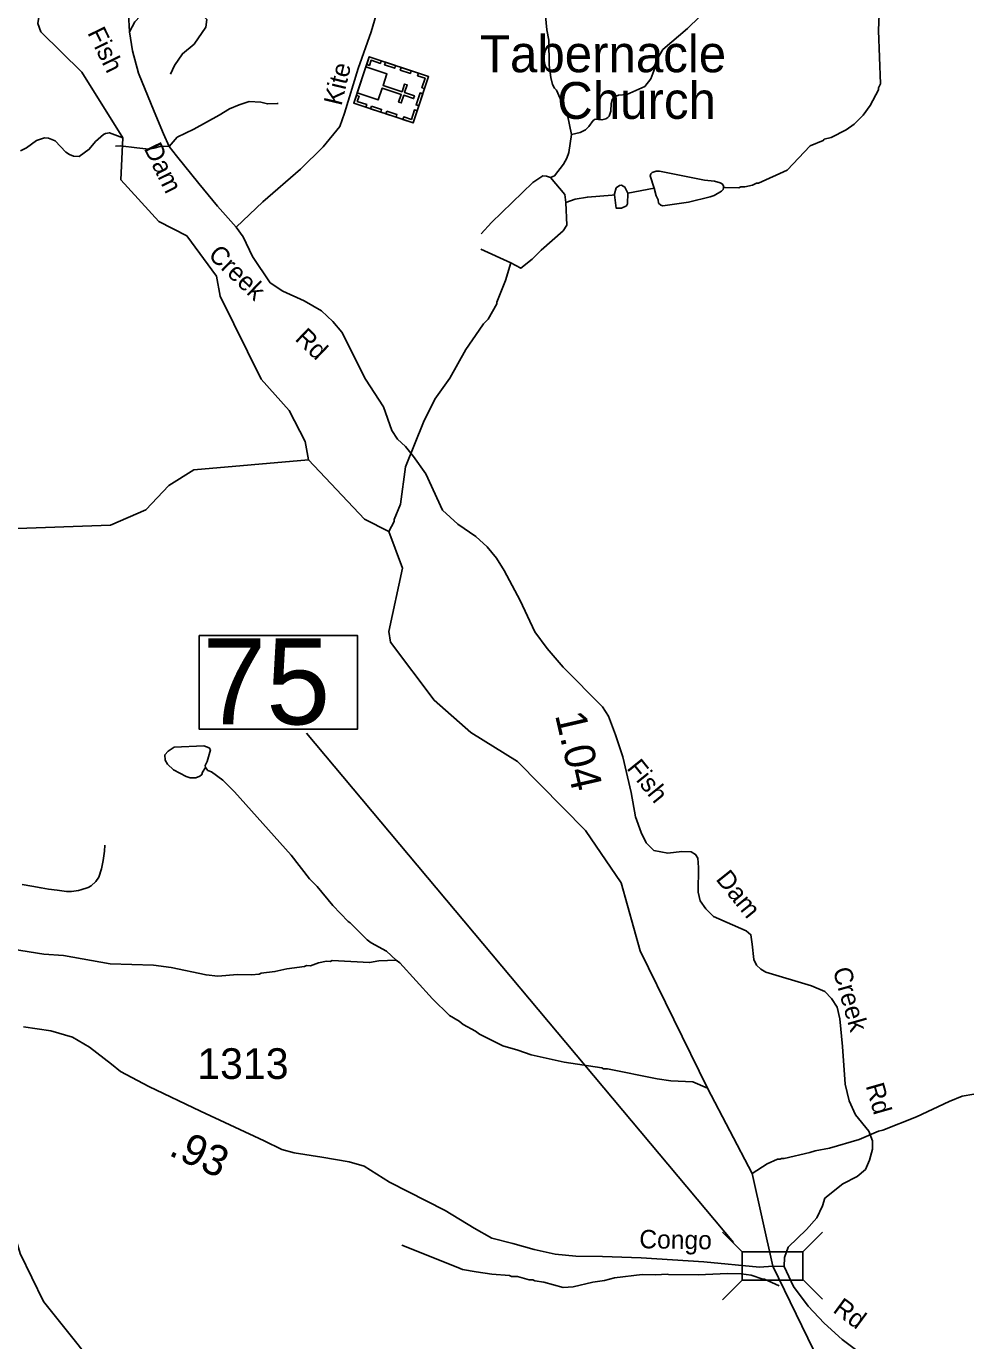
# Model space of a CAD drawing. Extents: x 1248089 to 1457196, y 820910 to 988753.
# Drawn here: x 1334102 to 1337934, y 883079 to 888434 of the extents above; entities that cross this region are included whole.
import ezdxf

# ---------------------------------------------------------------- set-up
doc = ezdxf.new("R2010")
doc.units = 0
for name, color, linetype in [('Exist Cultural Church with Cemetary CELL', 7, 'Continuous'), ('Exist Cultural Church with Cemetery Label', 7, 'Continuous'), ('Exist Hydrographic Creek Single Shore', 7, 'Continuous'), ('Exist Hydrographic Misc Water Feature', 7, 'Continuous'), ('Exist Road Non-System Type 51', 7, 'Continuous'), ('Exist Road Secondary Structure Standard Bridge CELL', 7, 'Continuous'), ('Exist Road Secondary Structure Standard Bridge Number Label', 7, 'Continuous'), ('Exist Road Secondary Type 51 Attributed', 7, 'Continuous'), ('Exist Road Secondary Type 51 Label', 7, 'Continuous'), ('Prop GRAU CAT1 Cell', 7, 'Continuous'), ('Prop Lane Lines', 7, 'Continuous')]:
    doc.layers.add(name, color=color, linetype=linetype)

msp = doc.modelspace()

# ---------------------------------------------------------------- linework, layer by layer
at = {"layer": 'Exist Cultural Church with Cemetary CELL'}
for points in [[(1335741, 888228.9), (1335678, 888040), (1335436.5, 888120.6), (1335499.4, 888309.4)], [(1335485.8, 888268.5), (1335450.4, 888162.1), (1335536.3, 888133.5), (1335552.3, 888181.6), (1335629.6, 888155.9), (1335619.2, 888124.6), (1335629.6, 888121.1), (1335640.1, 888152.4), (1335680.1, 888139), (1335683.8, 888150), (1335643.7, 888163.4), (1335654.2, 888194.8), (1335643.8, 888198.3), (1335633.3, 888166.9), (1335556, 888192.6), (1335571.7, 888239.9)], [(1335489, 888278), (1335499.9, 888274.4), (1335506.9, 888295.3), (1335545.2, 888282.5), (1335548.7, 888293.1), (1335499.5, 888309.5)], [(1335565.8, 888287.3), (1335606.9, 888273.6), (1335603.3, 888262.8), (1335562.2, 888276.5)], [(1335629.5, 888266.1), (1335670.6, 888252.4), (1335667, 888241.6), (1335625.9, 888255.3)], [(1335699.9, 888242.6), (1335696.3, 888231.8), (1335726.8, 888221.7), (1335714, 888183.2), (1335724.6, 888179.7), (1335741, 888228.9)], [(1335717.5, 888158.6), (1335701.1, 888109.5), (1335690.3, 888113.1), (1335706.7, 888162.2)], [(1335446.9, 888152), (1335457.8, 888148.4), (1335450.9, 888127.5), (1335489.2, 888114.7), (1335485.7, 888104.1), (1335436.5, 888120.6)], [(1335508.6, 888108.5), (1335549.7, 888094.8), (1335546.1, 888084), (1335505, 888097.7)], [(1335571.1, 888087.6), (1335612.2, 888073.9), (1335608.6, 888063.1), (1335567.5, 888076.8)], [(1335636.9, 888053.7), (1335640.4, 888064.4), (1335671, 888054.3), (1335683.8, 888092.7), (1335694.4, 888089.2), (1335677.9, 888040)]]:
    msp.add_lwpolyline(points, close=True, dxfattribs=at)
at = {"layer": 'Exist Hydrographic Creek Single Shore'}
for points in [[(1335252.6, 886666.9), (1335237.7, 886742.7), (1335173.6, 886868.7), (1335059.6, 886995.7), (1334892.5, 887334), (1334877.6, 887416.3), (1334756.6, 887579.6), (1334641.6, 887637.8), (1334486.5, 887808.3), (1334495.7, 887978.6), (1334328.6, 888247.2), (1334160.8, 888410.5), (1334148.7, 888444.4), (1334153.5, 888471), (1334175.3, 888495.3), (1334245.5, 888570.4), (1334279.4, 888647.9), (1334266.5, 888741.8), (1334114.3, 888998.7), (1334146.7, 889125.4)], [(1335252.6, 886666.9), (1334784.6, 886627.1), (1334682.6, 886563.4), (1334588.6, 886463.5), (1334445.6, 886400.8), (1334028.6, 886386.1), (1333499.5, 886249), (1333132.6, 886223.6), (1332760.5, 886365.7), (1332193.6, 886738.2), (1332020.5, 886800.7), (1331644.5, 886791.8), (1331331.5, 886932.8), (1331040.5, 886987.9), (1330976.5, 887117.1), (1330954.5, 887232.5), (1330881.5, 887325.9), (1330642.5, 887448.9), (1330459.5, 887810.4)], [(1335913.6, 885557.1), (1335763.6, 885688.2), (1335585.6, 885924.9), (1335578.7, 885967.6), (1335634.4, 886225.7), (1335579, 886374.9), (1335480.6, 886426), (1335252.6, 886666.9)], [(1337143.9, 883382.4), (1337060.1, 883760.4), (1336878.5, 884107.3), (1336603.7, 884666.8), (1336525.7, 884944.1), (1336380.6, 885157), (1336103.7, 885438.5), (1335913.6, 885557.1)], [(1338442.5, 880883.9), (1338443.5, 880919.6), (1338513.8, 881296.3), (1338483.7, 881441.3), (1338378.7, 881617.4), (1338208.8, 881821.2), (1338097.7, 882082.7), (1337739.7, 882500.2), (1337683.7, 882609.7), (1337309.7, 883042.5), (1337143.9, 883382.4)]]:
    msp.add_lwpolyline(points, dxfattribs=at)
at = {"layer": 'Exist Hydrographic Misc Water Feature'}
for p, q in [((1336660.1, 887774.6), (1336552.8, 887753.9)), ((1335954.2, 887525.6), (1336076.2, 887470.5)), ((1335631.6, 883468.1), (1335860.2, 883377.3))]:
    msp.add_line(p, q, dxfattribs=at)
for points in [[(1336969.6, 888593.6), (1336940.8, 888565.2), (1336795.7, 888424.5), (1336695.8, 888338.8), (1336672.9, 888299.3), (1336659.8, 888251.7), (1336647.1, 888219.9), (1336622.4, 888188.5), (1336549.7, 888156.1), (1336515.7, 888152.9), (1336505.5, 888149.1), (1336489.2, 888135.5), (1336484.9, 888119.6), (1336484.2, 888087.6), (1336477.7, 888067.8), (1336471.6, 888061.9), (1336463.5, 888056.1), (1336447.4, 888052.4), (1336419.5, 888055.1), (1336411.4, 888049.3), (1336394.8, 888025.7), (1336380.5, 888011.9), (1336358.3, 888000.5), (1336323.2, 887992.6)], [(1336213.7, 888519.8), (1336223.6, 888419.6), (1336230.7, 888377.4), (1336232.4, 888275.3), (1336239.3, 888225.2), (1336246.6, 888197), (1336254.2, 888180.9), (1336262.1, 888172.7), (1336307.9, 888071.6), (1336323.2, 887992.6)], [(1337577, 888482.6), (1337574.6, 888416.4), (1337582.8, 888198.5), (1337574.4, 888182.8), (1337574.2, 888174.8), (1337540.8, 888111.5), (1337511.9, 888072.1), (1337475.1, 888035), (1337442.6, 888011.7), (1337381.9, 887981.1), (1337353.7, 887973.8), (1337349.6, 887967.9), (1337295.7, 887946.2), (1337202.9, 887847.2), (1337085.7, 887793.9), (1337077.7, 887794.1), (1337061.5, 887786.5), (1337029.4, 887779.2), (1337013.4, 887779.5), (1337005.3, 887775.7), (1336949.4, 887777), (1336942.5, 887777)], [(1334078.5, 887926.6), (1334102.8, 887937.9), (1334143.7, 887968.7), (1334176, 887979.8), (1334192, 887977.3), (1334219.7, 887966.5), (1334262.5, 887921.3), (1334278.1, 887910.9), (1334294, 887904.4), (1334318, 887903.7), (1334358.8, 887932.5), (1334383.7, 887963.8), (1334416.5, 887992.8), (1334424.6, 887996.6), (1334440.7, 888000.2), (1334495.7, 887978.6)], [(1336323.2, 887992.6), (1336312.5, 887919.6), (1336304, 887895.8), (1336291.4, 887872), (1336254.3, 887824.8), (1336238.4, 887817.7)], [(1336660.1, 887774.6), (1336644.3, 887824), (1336646.6, 887831.9), (1336652.6, 887837.8), (1336668.8, 887843.4), (1336682.8, 887843.1), (1336866, 887806.9), (1336905.9, 887802), (1336929.8, 887795.4), (1336937.7, 887791.3), (1336943.5, 887783.1), (1336942.5, 887777)], [(1336238.4, 887817.7), (1336222.3, 887823.6), (1336206.4, 887824), (1336165.8, 887796.9), (1335998.1, 887634.8), (1335955.7, 887587.7)], [(1336238.4, 887817.7), (1336296.7, 887747.9), (1336300.7, 887716.2)], [(1336499.3, 887747.1), (1336498.8, 887751.3), (1336505.3, 887775.1), (1336519.5, 887784.8), (1336527.6, 887786.6), (1336541.4, 887778.3), (1336552.8, 887753.9)], [(1336499.3, 887747.1), (1336489.2, 887745.9), (1336388.4, 887737.8), (1336338.3, 887729), (1336300.7, 887716.2)], [(1336552.8, 887753.9), (1336551.9, 887710.1), (1336547.7, 887702.2), (1336527.5, 887692.7), (1336505.4, 887693.2), (1336499.3, 887747.1)], [(1336942.5, 887777), (1336941.2, 887769.2), (1336935, 887761.4), (1336904.7, 887744), (1336888.5, 887738.4), (1336800, 887716.5), (1336695.7, 887702.8), (1336687.7, 887705), (1336678, 887713.2), (1336676.2, 887727.2), (1336668.5, 887743.4), (1336660.1, 887774.6)], [(1336300.7, 887716.2), (1336304, 887623.8), (1336289.4, 887600.1), (1336199.7, 887522.2), (1336162.9, 887485), (1336117.5, 887448.2), (1336076.2, 887470.5)], [(1336076.2, 887470.5), (1336054.9, 887397.4), (1336018.9, 887310.3), (1336018.8, 887302.3), (1335983.5, 887241.1), (1335965, 887221.5), (1335946.8, 887195.4)], [(1335946.8, 887195.4), (1335893, 887116.9), (1335827.7, 887000.5), (1335767.3, 886915.2), (1335720.6, 886820.6), (1335647.5, 886638.8), (1335627.2, 886487.5), (1335601.4, 886424.2), (1335601.2, 886416.2), (1335579, 886374.9)], [(1334832.5, 885414), (1334831, 885422.8), (1334839.4, 885438.5), (1334852.7, 885486.1), (1334847, 885494.3), (1334825.2, 885502.9), (1334705, 885496.5), (1334680.5, 885481.1), (1334666.1, 885465.5), (1334667.4, 885443.6), (1334677, 885427.3), (1334702.4, 885404.5), (1334753.6, 885377), (1334769.4, 885372.6), (1334793.4, 885371.9), (1334809.7, 885379.4), (1334817.8, 885385.2), (1334820.1, 885395.2), (1334832.5, 885414)], [(1335609.8, 884629.5), (1335570, 884665.7), (1335506.8, 884699.4), (1335491.2, 884711.9), (1335421.1, 884782), (1335413.2, 884786.2), (1335351.1, 884851.9), (1335287.2, 884929.7), (1335256.1, 884960.7), (1335180.8, 885056.8), (1334950, 885315.4), (1334903.2, 885362.8), (1334856.2, 885396.1), (1334842.3, 885402.5), (1334832.5, 885414)], [(1334045.5, 884673.8), (1334173.1, 884654.1), (1334252.9, 884647.8), (1334444, 884614.2), (1334620, 884609.1), (1334691.7, 884599.1), (1334834.9, 884568.9), (1334882.7, 884563.6), (1334963, 884571.3), (1335019, 884569.6), (1335051.1, 884572.7), (1335059.2, 884576.5), (1335115.4, 884582.9), (1335163.8, 884593.4), (1335236, 884603.4), (1335244.1, 884607.1), (1335260.1, 884606.6), (1335292.4, 884617.7), (1335324.7, 884624.8), (1335340.7, 884624.3), (1335348.8, 884628.1), (1335500.6, 884619.7), (1335538.8, 884626.5), (1335609.8, 884629.5)], [(1335609.8, 884629.5), (1335624.6, 884618.1), (1335756.6, 884471.5), (1335826.8, 884403.6), (1335866.1, 884380.3), (1335882.7, 884366.9)], [(1335882.7, 884366.9), (1335933.1, 884340.3), (1335948.9, 884327.9), (1336043.8, 884279.7), (1336105.5, 884262.3), (1336159, 884243.1), (1336294.4, 884214), (1336447.9, 884190.5), (1336453.7, 884186.4), (1336469.7, 884186), (1336672.8, 884145.4), (1336728.7, 884138.1), (1336818.6, 884134), (1336878.5, 884107.3)], [(1337963.5, 884083.9), (1337915.4, 884074.9), (1337862.9, 884054.1), (1337729.5, 883991.2), (1337592.3, 883936.3), (1337574.3, 883932.7), (1337495.4, 883898.6), (1337374.6, 883863.3), (1337316.4, 883852.7), (1337294.3, 883845.2), (1337189.7, 883821.5), (1337179.7, 883821.8), (1337173.7, 883817.9), (1337163.6, 883818.1), (1337121.2, 883799.1), (1337060.1, 883760.4)], [(1335803.7, 880907.5), (1335274.7, 881518.9), (1335177.7, 881681.7), (1335107.6, 881873.5), (1334755.7, 882507.6), (1334171.6, 883238.3), (1334076.6, 883433.9), (1334006.6, 883674.9)], [(1335860.2, 883377.3), (1335879.6, 883369.5), (1335935.5, 883360.2), (1335999.2, 883350.7), (1336071.1, 883345.1), (1336079, 883341), (1336103, 883340.3), (1336150.7, 883327.3), (1336166.7, 883326.9), (1336174.7, 883322.7), (1336210.6, 883317.9), (1336290, 883296.1), (1336330.1, 883299.1), (1336410.5, 883317.4), (1336458.7, 883324.2), (1336499, 883335.3), (1336611.2, 883348.8), (1336667.2, 883347.5), (1336713.2, 883350.4), (1336719.2, 883348.2), (1336839.2, 883347.5), (1336959.3, 883352.9), (1337015.3, 883351.5), (1337055.2, 883346.6), (1337102.8, 883329.6), (1337110.8, 883329.4), (1337169.3, 883302.7)]]:
    msp.add_lwpolyline(points, dxfattribs=at)
at = {"layer": 'Exist Road Non-System Type 51'}
for points in [[(1334521.9, 888410.9), (1334544.6, 888451.7), (1334565.8, 888474.5), (1334604.8, 888492.4), (1334648.7, 888505.4), (1334689.4, 888508.7), (1334736.6, 888505.4), (1334775.6, 888494), (1334787, 888492.4), (1334816.3, 888484.3), (1334837.4, 888461.5), (1334834.2, 888430.5), (1334785.4, 888360.5), (1334738.2, 888321.5), (1334705.7, 888274.3), (1334689.4, 888238.5)], [(1334684.4, 887943.2), (1334717, 887982.3), (1334785.3, 888014.8), (1334887.8, 888071.8), (1334930.1, 888097.9), (1334969.1, 888114.1), (1335009.8, 888127.2), (1335057, 888123.9), (1335084.6, 888117.4), (1335123.7, 888119), (1335128.2, 888119.7)], [(1334684.4, 887943.2), (1334653.5, 887944.8), (1334621, 887936.7), (1334601.5, 887933.4), (1334552.7, 887938.3), (1334486, 887946.5), (1334464.8, 887944.8)], [(1334084.5, 884937.1), (1334124.4, 884930.1), (1334162.3, 884923.3), (1334192.2, 884918.5), (1334228.2, 884913.8), (1334266.1, 884908.8), (1334286.1, 884908.4), (1334314.2, 884913.7), (1334324.3, 884915.5), (1334354.5, 884924.9), (1334366.6, 884932.4), (1334385.2, 884950.1), (1334397.6, 884967.8), (1334408.2, 885001.6), (1334415.1, 885035.5), (1334420.1, 885073.5), (1334422.6, 885097.2)]]:
    msp.add_lwpolyline(points, dxfattribs=at)
at = {"layer": 'Exist Road Secondary Structure Standard Bridge CELL'}
for p, q in [((1336938.6, 883521.6), (1337018.6, 883441.6)), ((1337266.5, 883441.1), (1337346.5, 883521.1)), ((1336938.6, 883245.8), (1337018.6, 883325.8)), ((1337266.5, 883327.9), (1337346.5, 883247.8))]:
    msp.add_line(p, q, dxfattribs=at)
msp.add_lwpolyline([(1337018.6, 883441.6), (1337266.5, 883441.6), (1337266.5, 883325.8), (1337018.6, 883325.8)], close=True, dxfattribs=at)
at = {"layer": 'Exist Road Secondary Structure Standard Bridge Number Label'}
msp.add_line((1336984.3, 883479.1), (1335243.6, 885553.8), dxfattribs=at)
msp.add_lwpolyline([(1334806.9, 885952.4), (1335451.1, 885952.4), (1335451.1, 885570.1), (1334806.9, 885570.1)], close=True, dxfattribs=at)
at = {"layer": 'Exist Road Secondary Type 51 Attributed'}
for points in [[(1336098.1, 890174.4), (1336015.2, 890114.8), (1335882, 889993.4), (1335740, 889864), (1335674.7, 889801.5), (1335637.7, 889760.3), (1335622.1, 889724.7), (1335612.2, 889667.9), (1335612.2, 889347.6), (1335602.2, 889103.1), (1335602.3, 888872.5), (1335592.3, 888738.9), (1335575.3, 888655), (1335552.6, 888564), (1335507.2, 888411.2), (1335454.7, 888262), (1335399.3, 888080), (1335379.4, 888026), (1335311.7, 887943.1), (1335219.3, 887852.2), (1335066, 887718.6), (1334957.6, 887615.5)], [(1334957.6, 887615.5), (1334881.3, 887701), (1334804.8, 887793.4), (1334713.9, 887906.4), (1334684.4, 887943.2), (1334660.5, 887994.9), (1334622.4, 888086.5), (1334558.5, 888243), (1334534.1, 888333.1), (1334521.9, 888410.9), (1334518.8, 888484.2), (1334509.7, 888575.8), (1334491.4, 888629.2), (1334467, 888673.5), (1334441.1, 888721.6), (1334361.8, 888820.8), (1334288.6, 888904.8), (1334211.1, 889006.6), (1334146.7, 889125.4)], [(1337190.8, 883381.1), (1337191.4, 883417.8), (1337206.4, 883459.5), (1337281.1, 883532.2), (1337322.9, 883579), (1337346.2, 883629.1), (1337356.2, 883659.2), (1337429.7, 883717.6), (1337488.1, 883747.7), (1337521.5, 883776.1), (1337538.2, 883814.5), (1337549.8, 883859.6), (1337549.8, 883893), (1337535, 883932.3), (1337481.5, 883999.1), (1337454.8, 884055.9), (1337438.2, 884124.4), (1337428.3, 884277.4), (1337416.6, 884390.9), (1337406.6, 884437.7), (1337383.2, 884472.8), (1337356.5, 884501.2), (1337301.4, 884524.6), (1337114.9, 884580.6), (1337094.9, 884592.3), (1337078.2, 884609), (1337066.5, 884632.4), (1337059.8, 884694.2), (1337054.8, 884732.6), (1337034.8, 884749.3), (1336902.9, 884807.8), (1336871.2, 884837.8), (1336847.9, 884871.2), (1336839.5, 884906.3), (1336841.2, 885006.5), (1336837.8, 885045), (1336829.5, 885060), (1336811.1, 885070), (1336773.2, 885072.4), (1336716.4, 885065.7), (1336659.7, 885075.7), (1336628, 885107.5), (1336608, 885149.2), (1336584.6, 885212.7), (1336566.2, 885312.9), (1336532.9, 885458.2), (1336502.8, 885546.8), (1336474.5, 885623.6), (1336449.7, 885661.1), (1336289.5, 885823.1), (1336224.4, 885898.3), (1336174.4, 885966.8), (1336114.7, 886094.4), (1336049.6, 886216.4), (1336017.9, 886266.5), (1335979.5, 886313.3), (1335934.4, 886355), (1335861, 886405.1), (1335797.6, 886461.9), (1335729.5, 886609.8), (1335679.4, 886681.6), (1335647.7, 886721.7), (1335614.3, 886751.7), (1335590.9, 886786.8), (1335557.6, 886883.7), (1335484.6, 886996.5), (1335387.8, 887186.9), (1335351.1, 887230.3), (1335304.3, 887273.8), (1335234.2, 887315.5), (1335147.4, 887353.9), (1335095.7, 887389), (1335023.9, 887495.9), (1334985.6, 887576.1), (1334957.6, 887615.5)], [(1334090.6, 884357.5), (1334202.1, 884341.3), (1334290.1, 884314.9), (1334359, 884275.3), (1334449.2, 884205), (1334485.8, 884175.7), (1334601.7, 884114), (1334811.5, 884014.2), (1335071.1, 883893.8), (1335143.7, 883857.3), (1335193.6, 883844.1), (1335306.5, 883826.5), (1335418, 883807.4), (1335478.1, 883789.8), (1335582.3, 883725.2), (1335809.3, 883609.4), (1335927.5, 883538.1), (1335999.4, 883497), (1336084.4, 883475), (1336171, 883450.1), (1336257.5, 883431), (1336341.1, 883423.6), (1336449.7, 883422.2), (1336608.1, 883416.3), (1336862.7, 883400.2), (1337089.2, 883378.3), (1337143.9, 883382.4)], [(1337143.9, 883382.4), (1337190.8, 883381.1)], [(1337190.8, 883381.1), (1337229, 883300.3), (1337288.6, 883219.7), (1337353, 883150.4), (1337427.1, 883084.3), (1337544.7, 882995.7), (1337642.9, 882929.6), (1337725, 882892.5), (1337822.9, 882848.2), (1337871.2, 882819.2), (1337922.7, 882796.6), (1337972.6, 882785.3)]]:
    msp.add_lwpolyline(points, dxfattribs=at)

# ---------------------------------------------------------------- texts
at = {"layer": 'Exist Cultural Church with Cemetery Label'}
for s, p in [(' Tabernacle', (1335894.7, 888246.4)), (' Church', (1336209.8, 888056.4))]:
    msp.add_text(s, height=150, dxfattribs=at).set_placement(p)
at = {"layer": 'Exist Road Secondary Structure Standard Bridge Number Label'}
msp.add_text('75', height=350, dxfattribs=at).set_placement((1334819.5, 885589.8))
at = {"layer": 'Exist Road Secondary Type 51 Label'}
for s, rotation, p in [('Fish            Dam ', 296.0154, (1334349.7, 888407.4)), ('Kite', 76.5702, (1335386, 888106.8)), ('Creek        Rd', 316.1905, (1334839.3, 887496.9)), ('Fish              Dam', 308.7723, (1336545.9, 885410.3)), ('Creek        Rd', 285.9217, (1337387.6, 884589.3)), ('Congo ', 359.0738, (1336599.5, 883455.9)), (' Rd', 323.5526, (1337362.4, 883214.8))]:
    msp.add_text(s, height=75, rotation=rotation, dxfattribs=at).set_placement(p)
at = {"layer": 'Prop GRAU CAT1 Cell'}
for s, rotation, p in [('1.04', 282.9365, (1336256, 885627.9)), ('.93', 335.1259, (1334677.7, 883836.9))]:
    msp.add_text(s, height=125, rotation=rotation, dxfattribs=at).set_placement(p)
at = {"layer": 'Prop Lane Lines'}
msp.add_text('1313', height=125, dxfattribs=at).set_placement((1334798.9, 884145.4))

doc.saveas('drawing.dxf')
